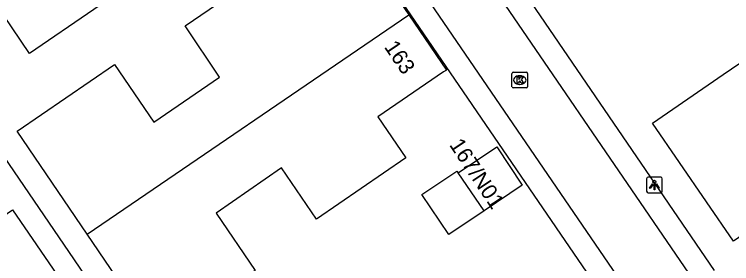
# Model space of a CAD drawing. Extents: x 155275 to 156263, y 382654 to 383635.
# Drawn here: x 155642.21 to 155688.24, y 383470.66 to 383486.64 of the extents above; entities that cross this region are included whole.
import ezdxf

# ---------------------------------------------------------------- set-up
doc = ezdxf.new("R2010")
doc.units = 0
for name, color, linetype in [('IMGEO_Kolk', 7, 'Continuous'), ('IMGEO_Lichtpunt', 7, 'Continuous'), ('IMGEO_Pand', 7, 'Continuous'), ('IMGEO_Pand_nummerreeks', 7, 'Continuous'), ('IMGEO_Rijbaan_lokaal_open', 7, 'Continuous'), ('IMGEO_Voetpad_open', 7, 'Continuous')]:
    doc.layers.add(name, color=color, linetype=linetype)

msp = doc.modelspace()

# ---------------------------------------------------------------- linework, layer by layer
at = {"layer": 'IMGEO_Kolk'}
for p, q in [((155674.146, 383482.003), (155674.146, 383482.855)), ((155674.221, 383482.929), (155675.073, 383482.929)), ((155675.147, 383482.855), (155675.147, 383482.003)), ((155674.634, 383482.709), (155674.659, 383482.709)), ((155675.073, 383481.929), (155674.221, 383481.929)), ((155674.657, 383482.149), (155674.632, 383482.149))]:
    msp.add_line(p, q, dxfattribs=at)
for points in [[(155674.146, 383482.003), (155674.146, 383482.855)], [(155674.221, 383482.929), (155675.073, 383482.929)], [(155675.147, 383482.855), (155675.147, 383482.003)], [(155674.467, 383482.629), (155674.59, 383482.629), (155674.59, 383482.478), (155674.72, 383482.629), (155674.884, 383482.629), (155674.738, 383482.478), (155674.891, 383482.229), (155674.739, 383482.229), (155674.654, 383482.393), (155674.59, 383482.326), (155674.59, 383482.229), (155674.467, 383482.229), (155674.467, 383482.629)], [(155675.073, 383481.929), (155674.221, 383481.929)]]:
    msp.add_lwpolyline(points, dxfattribs=at)
for centre, start, end in [((155674.223, 383482.853), 91.552, 178.448), ((155674.223, 383482.853), 91.552, 178.448), ((155675.071, 383482.853), 1.552, 88.448), ((155675.071, 383482.853), 1.552, 88.448), ((155674.223, 383482.005), 181.552, 268.448), ((155674.223, 383482.005), 181.552, 268.448), ((155675.071, 383482.005), 271.552, 358.448), ((155675.071, 383482.005), 271.552, 358.448)]:
    msp.add_arc(centre, 0.0765, start, end, dxfattribs=at)
for centre, major_axis, ratio, start_param, end_param in [((155674.633, 383482.429), (-0.387, 0.002), 0.722429, 4.712389, 7.853982), ((155674.658, 383482.429), (-0.39, 0.002), 0.717154, 1.570796, 4.712389)]:
    msp.add_ellipse(centre, major_axis=major_axis, ratio=ratio, start_param=start_param, end_param=end_param, dxfattribs=at)
at = {"layer": 'IMGEO_Lichtpunt'}
for p, q in [((155682.786, 383476.109), (155682.786, 383475.302)), ((155682.786, 383476.109), (155682.786, 383475.302)), ((155683.688, 383476.204), (155682.88, 383476.204)), ((155683.688, 383476.204), (155682.88, 383476.204)), ((155683.782, 383475.302), (155683.782, 383476.109)), ((155683.782, 383475.302), (155683.782, 383476.109)), ((155682.88, 383475.208), (155683.688, 383475.208)), ((155682.88, 383475.208), (155683.688, 383475.208))]:
    msp.add_line(p, q, dxfattribs=at)
for points in [[(155683.16, 383475.773), (155683.199, 383475.745), (155683.011, 383475.483), (155682.973, 383475.51), (155683.16, 383475.773)], [(155683.262, 383475.725), (155683.309, 383475.725), (155683.309, 383475.403), (155683.262, 383475.403), (155683.262, 383475.725)], [(155683.372, 383475.745), (155683.41, 383475.772), (155683.597, 383475.51), (155683.558, 383475.482), (155683.372, 383475.745)]]:
    msp.add_lwpolyline(points, dxfattribs=at)
msp.add_circle((155683.285, 383475.907), 0.0994, dxfattribs=at)
for centre, start, end in [((155682.88, 383476.109), 90, 180), ((155682.88, 383476.109), 90, 180), ((155683.688, 383476.109), 0, 90), ((155683.688, 383476.109), 0, 90), ((155682.88, 383475.302), 180, 270), ((155682.88, 383475.302), 180, 270), ((155683.688, 383475.302), 270, 0), ((155683.688, 383475.302), 270, 360)]:
    msp.add_arc(centre, 0.0946, start, end, dxfattribs=at)
at = {"layer": 'IMGEO_Pand'}
for points in [[(155657.544, 383501.229), (155661.758, 383495.036), (155656.401, 383491.372), (155655.555, 383492.61), (155643.173, 383484.142), (155639.809, 383489.1), (155657.544, 383501.229)], [(155707.613, 383495.699), (155710.434, 383491.556), (155706.116, 383488.6), (155707.38, 383486.712), (155702.557, 383483.422), (155700.359, 383486.653), (155690.422, 383479.861), (155693.377, 383475.537), (155688.352, 383472.093), (155683.164, 383479.665), (155687.692, 383482.78), (155695.373, 383488.031)], [(155646.878, 383472.549), (155642.379, 383479.147), (155648.627, 383483.425), (155651.153, 383479.734), (155655.376, 383482.625), (155653.165, 383485.906), (155658.868, 383489.807), (155660.647, 383487.254), (155665.081, 383490.176), (155667.516, 383486.622)], [(155667.516, 383486.622), (155669.949, 383483.07), (155669.756, 383482.954), (155665.545, 383480.076), (155667.342, 383477.441), (155661.593, 383473.519), (155659.36, 383476.803), (155655.163, 383473.904), (155657.656, 383470.226), (155651.377, 383465.951), (155646.878, 383472.549)], [(155646.878, 383472.549), (155667.516, 383486.622)], [(155670.686, 383476.487), (155673.163, 383478.157), (155674.806, 383475.695), (155672.353, 383474.044)], [(155672.353, 383474.044), (155670.088, 383472.52), (155668.36, 383475.087), (155670.608, 383476.601), (155670.686, 383476.487)], [(155672.353, 383474.044), (155670.686, 383476.487)]]:
    msp.add_lwpolyline(points, dxfattribs=at)
at = {"layer": 'IMGEO_Rijbaan_lokaal_open'}
msp.add_lwpolyline([(155682.296, 383467.849), (155653.641, 383509.702), (155656.847, 383511.867), (155685.467, 383470.045)], dxfattribs=at)
at = {"layer": 'IMGEO_Voetpad_open'}
for points in [[(155687.143, 383470.211), (155657.462, 383513.637), (155651.79, 383509.753), (155680.928, 383467.198), (155681.48, 383466.372)], [(155620.82, 383507.791), (155632.745, 383490.406), (155650.584, 383464.265), (155659.914, 383450.639), (155660.611, 383449.64)], [(155651.294, 383443.225), (155650.645, 383444.185), (155633.971, 383468.549), (155642.076, 383474.117), (155649.314, 383463.565), (155659.359, 383448.813)]]:
    msp.add_lwpolyline(points, dxfattribs=at)

# ---------------------------------------------------------------- texts
at = {"layer": 'IMGEO_Pand_nummerreeks'}
for s, rotation, p in [('163', 304.2168, (155665.91, 383484.551)), ('167/N01', 303.5178, (155670.091, 383478.279))]:
    msp.add_text(s, height=1, rotation=rotation, dxfattribs=at).set_placement(p)

doc.saveas('drawing.dxf')
